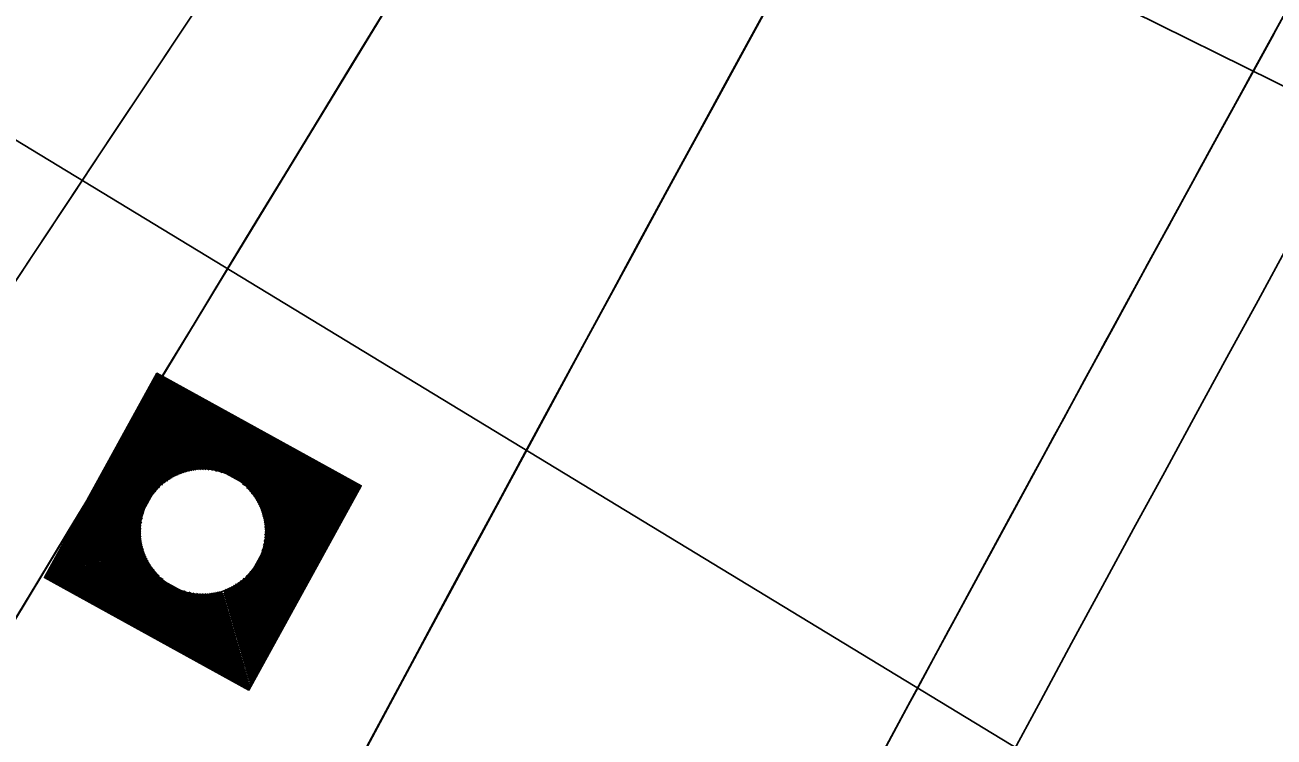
# Model space of a CAD drawing. Extents: x 14104283 to 14128447, y 8633203 to 8671666.
# Drawn here: x 14119037.13 to 14119069.93, y 8668711.18 to 8668729.88 of the extents above; entities that cross this region are included whole.
import ezdxf

# ---------------------------------------------------------------- set-up
doc = ezdxf.new("R2010")
doc.units = 0
for name, color, linetype in [('dsnCellElements', 7, 'Continuous'), ('dsnNonPlotable', 7, 'Continuous'), ('dsnPaintPlaceEdgeLineLeftYellow', 7, 'Continuous'), ('dsnPaintPlaceEdgeLineRightWhite', 7, 'Continuous'), ('dsnShadingPaved', 7, 'Continuous'), ('dsnStdLabel', 7, 'Continuous'), ('dsnStgShadingPrevPav', 7, 'Continuous'), ('dsnStgShadingPropPav', 7, 'Continuous'), ('dsnTapeExistingChannelizingLaneWhite', 7, 'Continuous'), ('dsnTapeExistingChannelizingLaneYellow', 7, 'Continuous'), ('dsnTapeRemoveChannelizingWhite', 7, 'Continuous'), ('dsnTapeRemoveChannelizingYellow', 7, 'Continuous'), ('dsnTextFinalPlan', 7, 'Continuous')]:
    doc.layers.add(name, color=color, linetype=linetype)

msp = doc.modelspace()

# ---------------------------------------------------------------- linework, layer by layer
at = {"layer": 'dsnCellElements'}
msp.add_circle((14119041.799, 8668716.569), 1.65, dxfattribs=at)
at = {"layer": 'dsnNonPlotable'}
msp.add_lwpolyline([(14118631.637, 8668945.098), (14119326.368, 8670350.234), (14120231.75, 8669902.592), (14119537.019, 8668497.457)], close=True, dxfattribs=at)
at = {"layer": 'dsnPaintPlaceEdgeLineLeftYellow'}
msp.add_arc((14121592.114, 8667345.675), 2858.949, 150.162896, 155.633861, dxfattribs=at)
at = {"layer": 'dsnPaintPlaceEdgeLineRightWhite'}
msp.add_arc((14121592.114, 8667345.675), 2846.949, 150.158827, 155.633861, dxfattribs=at)
at = {"layer": 'dsnShadingPaved'}
for centre, radius, start, end in [((14121955.849, 8666791.923), 3512, 144.954928, 152.692114), ((14121955.849, 8666791.923), 3500, 144.954928, 152.692114), ((14121592.114, 8667345.675), 2858.949, 151.16499, 155.633861), ((14121592.114, 8667345.675), 2846.949, 151.16499, 155.633861)]:
    msp.add_arc(centre, radius, start, end, dxfattribs=at)
at = {"layer": 'dsnStdLabel'}
for points in [[(14119043.004, 8668712.409), (14119045.959, 8668717.774), (14119040.593, 8668720.729), (14119037.638, 8668715.364), (14119043.004, 8668712.409)], [(14119043.001, 8668712.41), (14119045.955, 8668717.773), (14119040.595, 8668720.725), (14119037.643, 8668715.365), (14119043.006, 8668712.412)], [(14119042.998, 8668712.412), (14119045.95, 8668717.772), (14119040.596, 8668720.721), (14119037.647, 8668715.366), (14119043.007, 8668712.415)], [(14119043.036, 8668712.549), (14119045.905, 8668717.759), (14119040.609, 8668720.676), (14119037.692, 8668715.379), (14119043.023, 8668712.443)], [(14119043.023, 8668712.594), (14119045.861, 8668717.746), (14119040.622, 8668720.631), (14119037.737, 8668715.392), (14119043.039, 8668712.472)], [(14119043.01, 8668712.639), (14119045.816, 8668717.733), (14119040.635, 8668720.586), (14119037.782, 8668715.405), (14119043.055, 8668712.501)], [(14119042.997, 8668712.684), (14119045.771, 8668717.72), (14119040.648, 8668720.541), (14119037.827, 8668715.418), (14119043.036, 8668712.549)], [(14119042.984, 8668712.729), (14119045.726, 8668717.707), (14119040.661, 8668720.496), (14119037.872, 8668715.431), (14119043.023, 8668712.594)], [(14119042.971, 8668712.773), (14119045.681, 8668717.694), (14119040.674, 8668720.452), (14119037.916, 8668715.444), (14119043.01, 8668712.639)], [(14119042.958, 8668712.818), (14119045.636, 8668717.681), (14119040.687, 8668720.407), (14119037.961, 8668715.457), (14119042.997, 8668712.684)], [(14119042.945, 8668712.863), (14119045.592, 8668717.668), (14119040.7, 8668720.362), (14119038.006, 8668715.47), (14119042.984, 8668712.729)], [(14119042.932, 8668712.908), (14119045.547, 8668717.655), (14119040.713, 8668720.317), (14119038.051, 8668715.483), (14119042.971, 8668712.773)], [(14119042.919, 8668712.953), (14119045.502, 8668717.642), (14119040.726, 8668720.272), (14119038.096, 8668715.496), (14119042.958, 8668712.818)], [(14119042.906, 8668712.998), (14119045.457, 8668717.629), (14119040.739, 8668720.227), (14119038.141, 8668715.509), (14119042.945, 8668712.863)], [(14119042.894, 8668713.042), (14119045.412, 8668717.616), (14119040.752, 8668720.183), (14119038.185, 8668715.522), (14119042.932, 8668712.908)], [(14119042.881, 8668713.087), (14119045.368, 8668717.603), (14119040.765, 8668720.138), (14119038.23, 8668715.535), (14119042.919, 8668712.953)], [(14119042.868, 8668713.132), (14119045.323, 8668717.59), (14119040.778, 8668720.093), (14119038.275, 8668715.548), (14119042.906, 8668712.998)], [(14119042.855, 8668713.177), (14119045.278, 8668717.577), (14119040.791, 8668720.048), (14119038.32, 8668715.561), (14119042.894, 8668713.042)], [(14119042.842, 8668713.222), (14119045.233, 8668717.564), (14119040.804, 8668720.003), (14119038.365, 8668715.574), (14119042.881, 8668713.087)], [(14119042.829, 8668713.266), (14119045.188, 8668717.551), (14119040.817, 8668719.958), (14119038.409, 8668715.587), (14119042.868, 8668713.132)], [(14119042.816, 8668713.311), (14119045.143, 8668717.538), (14119040.83, 8668719.914), (14119038.454, 8668715.6), (14119042.855, 8668713.177)], [(14119042.803, 8668713.356), (14119045.099, 8668717.525), (14119040.843, 8668719.869), (14119038.499, 8668715.613), (14119042.842, 8668713.222)], [(14119042.79, 8668713.401), (14119045.054, 8668717.512), (14119040.856, 8668719.824), (14119038.544, 8668715.626), (14119042.829, 8668713.266)], [(14119042.777, 8668713.446), (14119045.009, 8668717.499), (14119040.869, 8668719.779), (14119038.589, 8668715.639), (14119042.816, 8668713.311)], [(14119042.764, 8668713.491), (14119044.964, 8668717.486), (14119040.882, 8668719.734), (14119038.634, 8668715.652), (14119042.803, 8668713.356)], [(14119042.751, 8668713.535), (14119044.919, 8668717.473), (14119040.895, 8668719.69), (14119038.678, 8668715.665), (14119042.79, 8668713.401)], [(14119042.738, 8668713.58), (14119044.874, 8668717.46), (14119040.908, 8668719.645), (14119038.723, 8668715.678), (14119042.777, 8668713.446)], [(14119042.725, 8668713.625), (14119044.83, 8668717.447), (14119040.921, 8668719.6), (14119038.768, 8668715.691), (14119042.764, 8668713.491)], [(14119042.712, 8668713.67), (14119044.785, 8668717.434), (14119040.934, 8668719.555), (14119038.813, 8668715.704), (14119042.751, 8668713.535)], [(14119042.699, 8668713.715), (14119044.74, 8668717.421), (14119040.947, 8668719.51), (14119038.858, 8668715.717), (14119042.738, 8668713.58)], [(14119042.686, 8668713.76), (14119044.695, 8668717.408), (14119040.96, 8668719.465), (14119038.903, 8668715.73), (14119042.725, 8668713.625)], [(14119042.673, 8668713.804), (14119044.65, 8668717.395), (14119040.973, 8668719.421), (14119038.947, 8668715.743), (14119042.712, 8668713.67)], [(14119042.66, 8668713.849), (14119044.605, 8668717.382), (14119040.986, 8668719.376), (14119038.992, 8668715.756), (14119042.699, 8668713.715)], [(14119042.647, 8668713.894), (14119044.561, 8668717.369), (14119040.999, 8668719.331), (14119039.037, 8668715.769), (14119042.686, 8668713.76)], [(14119042.634, 8668713.939), (14119044.516, 8668717.356), (14119041.012, 8668719.286), (14119039.082, 8668715.782), (14119042.673, 8668713.804)], [(14119042.621, 8668713.984), (14119044.471, 8668717.343), (14119041.025, 8668719.241), (14119039.127, 8668715.795), (14119042.66, 8668713.849)], [(14119042.608, 8668714.028), (14119044.426, 8668717.33), (14119041.038, 8668719.196), (14119039.172, 8668715.808), (14119042.647, 8668713.894)], [(14119042.595, 8668714.073), (14119044.381, 8668717.317), (14119041.051, 8668719.152), (14119039.216, 8668715.821), (14119042.634, 8668713.939)], [(14119042.582, 8668714.118), (14119044.337, 8668717.304), (14119041.064, 8668719.107), (14119039.261, 8668715.834), (14119042.621, 8668713.984)], [(14119042.569, 8668714.163), (14119044.292, 8668717.291), (14119041.077, 8668719.062), (14119039.306, 8668715.847), (14119042.608, 8668714.028)], [(14119042.556, 8668714.208), (14119044.247, 8668717.278), (14119041.09, 8668719.017), (14119039.351, 8668715.86), (14119042.595, 8668714.073)], [(14119042.543, 8668714.253), (14119044.202, 8668717.265), (14119041.103, 8668718.972), (14119039.396, 8668715.873), (14119042.582, 8668714.118)], [(14119042.53, 8668714.297), (14119044.157, 8668717.252), (14119041.116, 8668718.928), (14119039.44, 8668715.886), (14119042.569, 8668714.163)], [(14119042.517, 8668714.342), (14119044.112, 8668717.239), (14119041.129, 8668718.883), (14119039.485, 8668715.899), (14119042.556, 8668714.208)], [(14119042.504, 8668714.387), (14119044.068, 8668717.226), (14119041.142, 8668718.838), (14119039.53, 8668715.912), (14119042.543, 8668714.253)], [(14119042.491, 8668714.432), (14119044.023, 8668717.213), (14119041.155, 8668718.793), (14119039.575, 8668715.925), (14119042.53, 8668714.297)], [(14119042.303, 8668718.123), (14119041.168, 8668718.748), (14119040.542, 8668717.613)], [(14119042.165, 8668718.161), (14119041.181, 8668718.703), (14119040.638, 8668717.718)], [(14119042.059, 8668718.182), (14119041.193, 8668718.659), (14119040.717, 8668717.793)], [(14119041.969, 8668718.194), (14119041.206, 8668718.614), (14119040.786, 8668717.851)], [(14119041.889, 8668718.2), (14119041.219, 8668718.569), (14119040.851, 8668717.899)], [(14119041.816, 8668718.203), (14119041.232, 8668718.524), (14119040.911, 8668717.94)], [(14119041.749, 8668718.202), (14119041.245, 8668718.479), (14119040.968, 8668717.976)], [(14119041.686, 8668718.199), (14119041.258, 8668718.434), (14119041.023, 8668718.006)], [(14119041.627, 8668718.194), (14119041.271, 8668718.39), (14119041.075, 8668718.034)], [(14119041.571, 8668718.187), (14119041.284, 8668718.345), (14119041.126, 8668718.058)], [(14119041.518, 8668718.178), (14119041.297, 8668718.3), (14119041.176, 8668718.079)], [(14119041.467, 8668718.169), (14119041.31, 8668718.255), (14119041.224, 8668718.098)], [(14119041.419, 8668718.158), (14119041.323, 8668718.21), (14119041.271, 8668718.115)], [(14119041.372, 8668718.146), (14119041.336, 8668718.165), (14119041.317, 8668718.13)], [(14119043.353, 8668716.065), (14119043.978, 8668717.2), (14119042.842, 8668717.826)], [(14119043.391, 8668716.203), (14119043.933, 8668717.187), (14119042.948, 8668717.73)], [(14119043.411, 8668716.309), (14119043.888, 8668717.174), (14119043.022, 8668717.651)], [(14119043.423, 8668716.399), (14119043.843, 8668717.161), (14119043.081, 8668717.581)], [(14119043.43, 8668716.479), (14119043.799, 8668717.148), (14119043.129, 8668717.517)], [(14119043.432, 8668716.552), (14119043.754, 8668717.136), (14119043.17, 8668717.457)], [(14119043.432, 8668716.619), (14119043.709, 8668717.123), (14119043.205, 8668717.4)], [(14119043.428, 8668716.682), (14119043.664, 8668717.11), (14119043.236, 8668717.345)], [(14119040.245, 8668717.073), (14119039.62, 8668715.938), (14119040.755, 8668715.312)], [(14119043.423, 8668716.741), (14119043.619, 8668717.097), (14119043.263, 8668717.293)], [(14119043.416, 8668716.797), (14119043.574, 8668717.084), (14119043.287, 8668717.242)], [(14119043.408, 8668716.85), (14119043.53, 8668717.071), (14119043.309, 8668717.192)], [(14119043.398, 8668716.901), (14119043.485, 8668717.058), (14119043.328, 8668717.144)], [(14119043.387, 8668716.949), (14119043.44, 8668717.045), (14119043.345, 8668717.097)], [(14119043.376, 8668716.996), (14119043.395, 8668717.032), (14119043.36, 8668717.051)], [(14119040.207, 8668716.936), (14119039.665, 8668715.951), (14119040.65, 8668715.408)], [(14119040.186, 8668716.83), (14119039.709, 8668715.964), (14119040.575, 8668715.487)], [(14119040.174, 8668716.739), (14119039.754, 8668715.977), (14119040.517, 8668715.557)], [(14119040.168, 8668716.659), (14119039.799, 8668715.99), (14119040.469, 8668715.621)], [(14119040.165, 8668716.587), (14119039.844, 8668716.003), (14119040.428, 8668715.681)], [(14119040.166, 8668716.519), (14119039.889, 8668716.016), (14119040.392, 8668715.738)], [(14119040.169, 8668716.457), (14119039.934, 8668716.029), (14119040.361, 8668715.793)], [(14119040.174, 8668716.398), (14119039.978, 8668716.042), (14119040.334, 8668715.846)], [(14119040.181, 8668716.342), (14119040.023, 8668716.055), (14119040.31, 8668715.897)], [(14119040.19, 8668716.288), (14119040.068, 8668716.068), (14119040.289, 8668715.946)], [(14119040.199, 8668716.238), (14119040.113, 8668716.081), (14119040.27, 8668715.994)], [(14119040.21, 8668716.189), (14119040.158, 8668716.094), (14119040.253, 8668716.041)], [(14119040.222, 8668716.142), (14119040.202, 8668716.107), (14119040.238, 8668716.087)], [(14119042.465, 8668714.522), (14119042.96, 8668715.42)], [(14119042.478, 8668714.477), (14119043.055, 8668715.526)], [(14119042.348, 8668714.925), (14119042.422, 8668715.059)], [(14119042.361, 8668714.88), (14119042.471, 8668715.08)], [(14119042.374, 8668714.835), (14119042.522, 8668715.105)], [(14119042.387, 8668714.791), (14119042.575, 8668715.132)], [(14119042.4, 8668714.746), (14119042.63, 8668715.163)], [(14119042.413, 8668714.701), (14119042.687, 8668715.198)], [(14119042.426, 8668714.656), (14119042.747, 8668715.239)], [(14119042.439, 8668714.611), (14119042.811, 8668715.287)], [(14119042.452, 8668714.566), (14119042.881, 8668715.346)], [(14119041.295, 8668715.015), (14119042.517, 8668714.342)], [(14119041.432, 8668714.977), (14119042.504, 8668714.387)], [(14119041.538, 8668714.957), (14119042.491, 8668714.432)], [(14119041.629, 8668714.945), (14119042.478, 8668714.477)], [(14119041.709, 8668714.938), (14119042.465, 8668714.522)], [(14119041.781, 8668714.936), (14119042.452, 8668714.566)], [(14119041.849, 8668714.936), (14119042.439, 8668714.611)], [(14119041.911, 8668714.939), (14119042.426, 8668714.656)], [(14119041.97, 8668714.945), (14119042.413, 8668714.701)], [(14119042.026, 8668714.952), (14119042.4, 8668714.746)], [(14119042.079, 8668714.96), (14119042.387, 8668714.791)], [(14119042.13, 8668714.97), (14119042.374, 8668714.835)], [(14119042.179, 8668714.98), (14119042.361, 8668714.88)], [(14119042.226, 8668714.992), (14119042.348, 8668714.925)]]:
    msp.add_lwpolyline(points, dxfattribs=at)
at = {"layer": 'dsnStgShadingPrevPav'}
for centre, radius, start, end in [((14123732.957, 8665874.379), 5512, 146.425624, 157.163302), ((14123732.586, 8665873.821), 5512, 146.502133, 150.361956), ((14123732.846, 8665874.198), 5488.008, 146.41277, 150.668735), ((14123732.957, 8665874.379), 5488, 146.421187, 157.163302), ((14121592.114, 8667345.675), 2888.949, 147.236664, 156.233892), ((14121592.107, 8667345.679), 2888.949, 147.236664, 155.318405), ((14121592.114, 8667345.675), 2876.949, 147.18034, 155.903428), ((14121592.114, 8667345.675), 2873.949, 147.181139, 155.903428), ((14121592.114, 8667345.675), 2876.949, 147.240092, 156.233892), ((14121592.114, 8667345.675), 2864.949, 151.16499, 155.903428), ((14121592.114, 8667345.675), 2842.949, 151.16499, 155.903428)]:
    msp.add_arc(centre, radius, start, end, dxfattribs=at)
at = {"layer": 'dsnStgShadingPropPav'}
for radius, end in [(2876.949, 152.634042), (2864.949, 155.903428)]:
    msp.add_arc((14121592.114, 8667345.675), radius, 151.16499, end, dxfattribs=at)
at = {"layer": 'dsnTapeExistingChannelizingLaneWhite'}
msp.add_arc((14121955.849, 8666791.923), 3512, 145.38458, 147.963777, dxfattribs=at)
at = {"layer": 'dsnTapeExistingChannelizingLaneYellow'}
msp.add_arc((14121955.849, 8666791.923), 3500, 144.954928, 149.507619, dxfattribs=at)
at = {"layer": 'dsnTapeRemoveChannelizingWhite'}
msp.add_arc((14121592.114, 8667345.675), 2876.949, 151.245384, 156.903373, dxfattribs=at)
at = {"layer": 'dsnTapeRemoveChannelizingYellow'}
msp.add_arc((14121592.114, 8667345.675), 2888.949, 151.245384, 156.903373, dxfattribs=at)
at = {"layer": 'dsnTextFinalPlan'}
msp.add_line((14118914.554, 8668801.161), (14119143.051, 8668662.367), dxfattribs=at)

doc.saveas('drawing.dxf')
